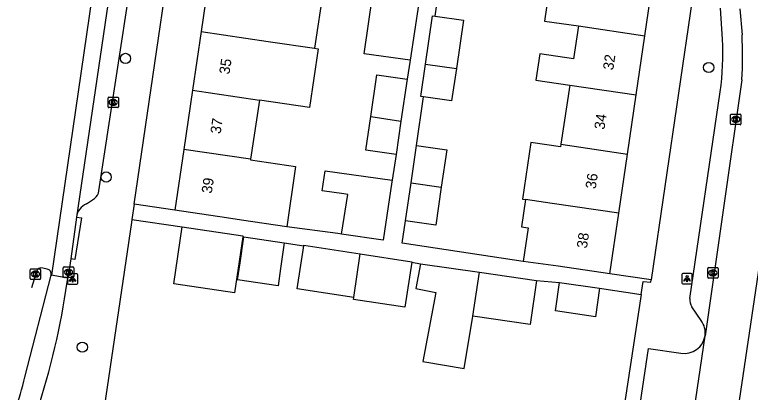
# Model space of a CAD drawing. Extents: x 163686 to 164493, y 382719 to 383870.
# Drawn here: x 163716.8 to 163787.2, y 382994.6 to 383030.8 of the extents above; entities that cross this region are included whole.
import ezdxf

# ---------------------------------------------------------------- set-up
doc = ezdxf.new("R2010")
doc.units = 0
for name, color, linetype in [('IMGEO_Boom', 7, 'Continuous'), ('IMGEO_Fietspad_open', 7, 'Continuous'), ('IMGEO_Kolk', 7, 'Continuous'), ('IMGEO_Lichtpunt', 7, 'Continuous'), ('IMGEO_Pand', 7, 'Continuous'), ('IMGEO_Pand_nummerreeks', 7, 'Continuous'), ('IMGEO_Rijbaan_lokaal_open', 7, 'Continuous'), ('IMGEO_Voetpad_open', 7, 'Continuous')]:
    doc.layers.add(name, color=color, linetype=linetype)

msp = doc.modelspace()

# ---------------------------------------------------------------- linework, layer by layer
at = {"layer": 'IMGEO_Boom'}
for centre in [(163727.37, 383026.578), (163783.23, 383025.708), (163725.519, 383015.221), (163723.237, 382998.933)]:
    msp.add_circle(centre, 0.489, dxfattribs=at)
at = {"layer": 'IMGEO_Fietspad_open'}
for points in [[(163717.744, 382996.073), (163720.25, 383005.831)], [(163721.785, 383005.149), (163721.846, 383005.553)]]:
    msp.add_lwpolyline(points, dxfattribs=at)
for centre, radius, start, end in [((163649.759, 383015.512), 72.767, 341.78674, 351.81271), ((163692.868, 383001.964), 25.564, 339.15597, 346.67627)]:
    msp.add_arc(centre, radius, start, end, dxfattribs=at)
at = {"layer": 'IMGEO_Kolk'}
for p, q in [((163725.695, 383021.939), (163725.695, 383022.791)), ((163725.77, 383022.865), (163726.622, 383022.865)), ((163726.183, 383022.645), (163726.208, 383022.645)), ((163726.696, 383022.791), (163726.696, 383021.939)), ((163726.622, 383021.865), (163725.77, 383021.865)), ((163726.206, 383022.085), (163726.181, 383022.085)), ((163785.322, 383020.308), (163785.322, 383021.16)), ((163785.397, 383021.234), (163786.249, 383021.234)), ((163785.81, 383021.014), (163785.835, 383021.014)), ((163786.323, 383021.16), (163786.323, 383020.308)), ((163786.249, 383020.234), (163785.397, 383020.234)), ((163785.833, 383020.454), (163785.808, 383020.454)), ((163718.241, 383005.501), (163718.241, 383006.353)), ((163718.316, 383006.427), (163719.168, 383006.427)), ((163718.729, 383006.207), (163718.754, 383006.207)), ((163719.242, 383006.353), (163719.242, 383005.501)), ((163721.408, 383005.685), (163721.408, 383006.537)), ((163721.483, 383006.611), (163722.335, 383006.611)), ((163721.896, 383006.391), (163721.921, 383006.391)), ((163722.409, 383006.537), (163722.409, 383005.685)), ((163783.135, 383005.621), (163783.135, 383006.473)), ((163783.21, 383006.547), (163784.062, 383006.547)), ((163783.623, 383006.327), (163783.648, 383006.327)), ((163784.136, 383006.473), (163784.136, 383005.621)), ((163719.168, 383005.427), (163718.316, 383005.427)), ((163718.752, 383005.647), (163718.727, 383005.647)), ((163722.335, 383005.611), (163721.483, 383005.611)), ((163721.919, 383005.831), (163721.894, 383005.831)), ((163784.062, 383005.547), (163783.21, 383005.547)), ((163783.646, 383005.767), (163783.621, 383005.767))]:
    msp.add_line(p, q, dxfattribs=at)
for points in [[(163725.695, 383021.939), (163725.695, 383022.791)], [(163725.77, 383022.865), (163726.622, 383022.865)], [(163726.016, 383022.565), (163726.139, 383022.565), (163726.139, 383022.414), (163726.269, 383022.565), (163726.433, 383022.565), (163726.287, 383022.414), (163726.44, 383022.165), (163726.288, 383022.165), (163726.203, 383022.329), (163726.139, 383022.262), (163726.139, 383022.165), (163726.016, 383022.165), (163726.016, 383022.565)], [(163726.696, 383022.791), (163726.696, 383021.939)], [(163726.622, 383021.865), (163725.77, 383021.865)], [(163785.322, 383020.308), (163785.322, 383021.16)], [(163785.397, 383021.234), (163786.249, 383021.234)], [(163785.643, 383020.934), (163785.766, 383020.934), (163785.766, 383020.783), (163785.896, 383020.934), (163786.06, 383020.934), (163785.914, 383020.783), (163786.067, 383020.534), (163785.915, 383020.534), (163785.83, 383020.698), (163785.766, 383020.631), (163785.766, 383020.534), (163785.643, 383020.534), (163785.643, 383020.934)], [(163786.323, 383021.16), (163786.323, 383020.308)], [(163786.249, 383020.234), (163785.397, 383020.234)], [(163718.241, 383005.501), (163718.241, 383006.353)], [(163718.316, 383006.427), (163719.168, 383006.427)], [(163718.562, 383006.127), (163718.685, 383006.127), (163718.685, 383005.976), (163718.815, 383006.127), (163718.979, 383006.127), (163718.833, 383005.976), (163718.986, 383005.727), (163718.834, 383005.727), (163718.749, 383005.891), (163718.685, 383005.824), (163718.685, 383005.727), (163718.562, 383005.727), (163718.562, 383006.127)], [(163719.242, 383006.353), (163719.242, 383005.501)], [(163721.408, 383005.685), (163721.408, 383006.537)], [(163721.483, 383006.611), (163722.335, 383006.611)], [(163721.729, 383006.311), (163721.852, 383006.311), (163721.852, 383006.16), (163721.982, 383006.311), (163722.146, 383006.311), (163722, 383006.16), (163722.153, 383005.911), (163722.001, 383005.911), (163721.916, 383006.075), (163721.852, 383006.008), (163721.852, 383005.911), (163721.729, 383005.911), (163721.729, 383006.311)], [(163722.409, 383006.537), (163722.409, 383005.685)], [(163783.135, 383005.621), (163783.135, 383006.473)], [(163783.21, 383006.547), (163784.062, 383006.547)], [(163783.456, 383006.247), (163783.579, 383006.247), (163783.579, 383006.096), (163783.709, 383006.247), (163783.873, 383006.247), (163783.727, 383006.096), (163783.88, 383005.847), (163783.728, 383005.847), (163783.643, 383006.011), (163783.579, 383005.944), (163783.579, 383005.847), (163783.456, 383005.847), (163783.456, 383006.247)], [(163784.136, 383006.473), (163784.136, 383005.621)], [(163719.168, 383005.427), (163718.316, 383005.427)], [(163722.335, 383005.611), (163721.483, 383005.611)], [(163784.062, 383005.547), (163783.21, 383005.547)]]:
    msp.add_lwpolyline(points, dxfattribs=at)
for centre, start, end in [((163725.772, 383022.789), 91.55205, 178.44795), ((163725.772, 383022.789), 91.55205, 178.44795), ((163726.62, 383022.789), 1.55205, 88.44795), ((163726.62, 383022.789), 1.55205, 88.44795), ((163725.772, 383021.941), 181.55205, 268.44795), ((163725.772, 383021.941), 181.55205, 268.44795), ((163726.62, 383021.941), 271.55205, 358.44795), ((163726.62, 383021.941), 271.55205, 358.44795), ((163785.399, 383021.158), 91.55205, 178.44795), ((163785.399, 383021.158), 91.55205, 178.44795), ((163786.247, 383021.158), 1.55205, 88.44795), ((163786.247, 383021.158), 1.55205, 88.44795), ((163785.399, 383020.31), 181.55205, 268.44795), ((163785.399, 383020.31), 181.55205, 268.44795), ((163786.247, 383020.31), 271.55205, 358.44795), ((163786.247, 383020.31), 271.55205, 358.44795), ((163718.318, 383006.351), 91.55205, 178.44795), ((163718.318, 383006.351), 91.55205, 178.44795), ((163719.166, 383006.351), 1.55205, 88.44795), ((163719.166, 383006.351), 1.55205, 88.44795), ((163721.485, 383006.535), 91.55205, 178.44795), ((163721.485, 383006.535), 91.55205, 178.44795), ((163722.333, 383006.535), 1.55205, 88.44795), ((163722.333, 383006.535), 1.55205, 88.44795), ((163783.212, 383006.471), 91.55205, 178.44795), ((163783.212, 383006.471), 91.55205, 178.44795), ((163784.06, 383006.471), 1.55205, 88.44795), ((163784.06, 383006.471), 1.55205, 88.44795), ((163718.318, 383005.503), 181.55205, 268.44795), ((163718.318, 383005.503), 181.55205, 268.44795), ((163719.166, 383005.503), 271.55205, 358.44795), ((163719.166, 383005.503), 271.55205, 358.44795), ((163721.485, 383005.687), 181.55205, 268.44795), ((163721.485, 383005.687), 181.55205, 268.44795), ((163722.333, 383005.687), 271.55205, 358.44795), ((163722.333, 383005.687), 271.55205, 358.44795), ((163783.212, 383005.623), 181.55205, 268.44795), ((163783.212, 383005.623), 181.55205, 268.44795), ((163784.06, 383005.623), 271.55205, 358.44795), ((163784.06, 383005.623), 271.55205, 358.44795)]:
    msp.add_arc(centre, 0.0765, start, end, dxfattribs=at)
for centre, major_axis, ratio, start_param, end_param in [((163726.182, 383022.365), (-0.387, 0.002), 0.722429, 4.712389, 7.853982), ((163726.207, 383022.365), (-0.39, 0.002), 0.717154, 1.570796, 4.712389), ((163785.809, 383020.734), (-0.387, 0.002), 0.722429, 4.712389, 7.853982), ((163785.834, 383020.734), (-0.39, 0.002), 0.717154, 1.570796, 4.712389), ((163718.728, 383005.927), (-0.387, 0.002), 0.722429, 4.712389, 7.853982), ((163718.753, 383005.927), (-0.39, 0.002), 0.717154, 1.570796, 4.712389), ((163721.895, 383006.111), (-0.387, 0.002), 0.722429, 4.712389, 7.853982), ((163721.92, 383006.111), (-0.39, 0.002), 0.717154, 1.570796, 4.712389), ((163783.622, 383006.047), (-0.387, 0.002), 0.722429, 4.712389, 7.853982), ((163783.647, 383006.047), (-0.39, 0.002), 0.717154, 1.570796, 4.712389)]:
    msp.add_ellipse(centre, major_axis=major_axis, ratio=ratio, start_param=start_param, end_param=end_param, dxfattribs=at)
at = {"layer": 'IMGEO_Lichtpunt'}
for p, q in [((163721.803, 383005.857), (163721.803, 383005.05)), ((163721.803, 383005.857), (163721.803, 383005.05)), ((163722.705, 383005.952), (163721.897, 383005.952)), ((163722.705, 383005.952), (163721.897, 383005.952)), ((163722.799, 383005.05), (163722.799, 383005.857)), ((163722.799, 383005.05), (163722.799, 383005.857)), ((163780.66, 383005.891), (163780.66, 383005.084)), ((163780.66, 383005.891), (163780.66, 383005.084)), ((163781.562, 383005.986), (163780.754, 383005.986)), ((163781.562, 383005.986), (163780.754, 383005.986)), ((163781.656, 383005.084), (163781.656, 383005.891)), ((163781.656, 383005.084), (163781.656, 383005.891)), ((163721.897, 383004.956), (163722.705, 383004.956)), ((163721.897, 383004.956), (163722.705, 383004.956)), ((163780.754, 383004.99), (163781.562, 383004.99)), ((163780.754, 383004.99), (163781.562, 383004.99))]:
    msp.add_line(p, q, dxfattribs=at)
for points in [[(163722.177, 383005.521), (163722.216, 383005.493), (163722.028, 383005.231), (163721.99, 383005.258), (163722.177, 383005.521)], [(163722.279, 383005.473), (163722.326, 383005.473), (163722.326, 383005.151), (163722.279, 383005.151), (163722.279, 383005.473)], [(163722.389, 383005.493), (163722.427, 383005.52), (163722.614, 383005.258), (163722.575, 383005.23), (163722.389, 383005.493)], [(163781.034, 383005.555), (163781.073, 383005.527), (163780.885, 383005.265), (163780.847, 383005.292), (163781.034, 383005.555)], [(163781.136, 383005.507), (163781.183, 383005.507), (163781.183, 383005.185), (163781.136, 383005.185), (163781.136, 383005.507)], [(163781.246, 383005.527), (163781.284, 383005.554), (163781.471, 383005.292), (163781.432, 383005.264), (163781.246, 383005.527)]]:
    msp.add_lwpolyline(points, dxfattribs=at)
for centre in [(163722.302, 383005.655), (163781.159, 383005.689)]:
    msp.add_circle(centre, 0.0994, dxfattribs=at)
for centre, start, end in [((163721.897, 383005.857), 90, 180), ((163721.897, 383005.857), 90, 180), ((163722.705, 383005.857), 0, 90), ((163722.705, 383005.857), 0, 90), ((163780.754, 383005.891), 90, 180), ((163780.754, 383005.891), 90, 180), ((163781.562, 383005.891), 0, 90), ((163781.562, 383005.891), 0, 90), ((163721.897, 383005.05), 180, 270), ((163721.897, 383005.05), 180, 270), ((163722.705, 383005.05), 270, 0), ((163722.705, 383005.05), 270, 360), ((163780.754, 383005.084), 180, 270), ((163780.754, 383005.084), 180, 270), ((163781.562, 383005.084), 270, 0), ((163781.562, 383005.084), 270, 360)]:
    msp.add_arc(centre, 0.0946, start, end, dxfattribs=at)
at = {"layer": 'IMGEO_Pand'}
for points in [[(163771.585, 383035.341), (163768.338, 383035.817), (163767.508, 383030.155), (163770.75, 383029.68)], [(163735.464, 383034.863), (163734.619, 383029.159)], [(163777.121, 383028.746), (163777.956, 383034.407)], [(163741.877, 383033.916), (163746.328, 383033.254), (163745.483, 383027.55)], [(163754.623, 383026.408), (163750.226, 383027.029), (163751.044, 383032.563), (163752.565, 383032.338)], [(163755.454, 383031.911), (163754.623, 383026.408)], [(163756.103, 383026.04), (163756.784, 383030.659), (163757.028, 383030.623)], [(163757.028, 383030.623), (163759.741, 383030.223), (163759.061, 383025.608)], [(163770.75, 383029.68), (163770.287, 383026.538), (163767.045, 383027.013), (163766.676, 383024.493), (163769.915, 383024.019)], [(163770.75, 383029.68), (163777.121, 383028.746)], [(163734.619, 383029.159), (163733.785, 383023.531)], [(163734.619, 383029.159), (163741.031, 383028.209), (163745.483, 383027.55)], [(163776.286, 383023.086), (163777.121, 383028.746)], [(163745.483, 383027.55), (163745.812, 383027.501), (163744.98, 383021.876), (163740.198, 383022.583)], [(163755.927, 383022.899), (163755.647, 383022.94), (163756.103, 383026.04)], [(163756.103, 383026.04), (163759.061, 383025.608)], [(163759.061, 383025.608), (163758.603, 383022.505), (163755.927, 383022.899)], [(163750.864, 383021.006), (163751.451, 383025.008), (163754.345, 383024.583)], [(163754.345, 383024.583), (163753.758, 383020.579)], [(163769.915, 383024.019), (163769.08, 383018.358)], [(163769.915, 383024.019), (163776.286, 383023.086)], [(163733.785, 383023.531), (163732.946, 383017.864)], [(163733.785, 383023.531), (163740.198, 383022.583)], [(163775.452, 383017.425), (163776.286, 383023.086)], [(163740.198, 383022.583), (163739.359, 383016.917)], [(163753.288, 383017.375), (163750.393, 383017.8), (163750.864, 383021.006)], [(163750.864, 383021.006), (163753.758, 383020.579)], [(163753.758, 383020.579), (163753.288, 383017.375)], [(163754.719, 383014.681), (163755.243, 383018.252)], [(163755.243, 383018.252), (163758.138, 383017.827), (163757.614, 383014.256)], [(163769.08, 383018.358), (163769.044, 383018.114), (163766.189, 383018.535), (163765.39, 383013.117), (163765.673, 383013.075)], [(163769.08, 383018.358), (163775.452, 383017.425)], [(163732.946, 383017.864), (163732.084, 383012.047)], [(163739.359, 383016.917), (163732.946, 383017.864)], [(163774.617, 383011.764), (163775.452, 383017.425)], [(163739.359, 383016.917), (163739.35, 383016.856), (163743.663, 383016.217), (163742.81, 383010.458)], [(163748.05, 383009.767), (163748.651, 383013.538), (163748.267, 383013.603), (163746.208, 383013.908), (163746.491, 383015.817), (163752.909, 383014.909)], [(163752.909, 383014.909), (163752.886, 383014.757), (163752.059, 383009.173), (163748.05, 383009.767)], [(163754.186, 383011.044), (163754.719, 383014.681)], [(163754.719, 383014.681), (163757.614, 383014.256)], [(163757.614, 383014.256), (163757.08, 383010.62), (163754.186, 383011.044)], [(163765.673, 383013.075), (163765.288, 383010.466), (163765.941, 383010.37), (163765.466, 383007.147)], [(163774.617, 383011.764), (163768.245, 383012.698), (163765.673, 383013.075)], [(163742.81, 383010.458), (163738.497, 383011.097), (163737.031, 383011.314), (163732.084, 383012.047)], [(163773.76, 383005.953), (163774.617, 383011.764)], [(163738.609, 383009.498), (163737.814, 383004.133), (163731.994, 383004.996), (163732.803, 383010.455)], [(163732.803, 383010.455), (163738.623, 383009.593), (163738.609, 383009.498)], [(163742.575, 383008.922), (163742.218, 383006.461), (163741.978, 383004.804), (163738.109, 383005.371), (163738.348, 383007.022), (163738.705, 383009.484)], [(163738.705, 383009.484), (163742.575, 383008.922)], [(163749.247, 383003.692), (163743.809, 383004.52), (163744.436, 383008.639)], [(163744.436, 383008.639), (163744.444, 383008.691), (163749.862, 383007.866)], [(163749.247, 383003.692), (163749.862, 383007.866)], [(163749.862, 383007.866), (163754.793, 383007.116), (163754.785, 383007.061)], [(163754.785, 383007.061), (163754.13, 383002.76), (163749.22, 383003.507), (163749.247, 383003.692)], [(163755.632, 383006.919), (163755.186, 383004.536), (163757.085, 383004.181), (163755.849, 382997.574), (163759.813, 382996.905), (163760.623, 383001.915)], [(163755.632, 383006.919), (163761.288, 383006.099)], [(163773.76, 383005.953), (163768.814, 383006.683), (163765.466, 383007.147)], [(163760.623, 383001.915), (163761.288, 383006.099)], [(163761.288, 383006.099), (163766.727, 383005.31)], [(163766.727, 383005.31), (163766.12, 383001.118), (163760.623, 383001.915)], [(163772.78, 383004.568), (163772.379, 383001.851), (163768.55, 383002.416), (163768.951, 383005.133)], [(163768.951, 383005.133), (163772.78, 383004.568)]]:
    msp.add_lwpolyline(points, dxfattribs=at)
at = {"layer": 'IMGEO_Rijbaan_lokaal_open'}
for points in [[(163720.25, 383005.831), (163720.306, 383005.843), (163725.965, 383044.688), (163726.227, 383046.482)], [(163727.827, 383046.277), (163722.667, 383011.394)], [(163786.218, 383031.33), (163786.428, 383028.831)], [(163786.418, 383024.525), (163782.884, 383000.02)], [(163790.232, 383021.319), (163783.143, 382973.643), (163782.264, 382966.937), (163782.065, 382965.564)], [(163722.667, 383011.394), (163722.125, 383007.391)], [(163722.125, 383007.391), (163721.846, 383005.553)], [(163718.846, 383006.193), (163718.373, 383004.609)], [(163719.875, 383006.399), (163719.438, 383006.5)], [(163721.846, 383005.553), (163720.25, 383005.831)], [(163778.631, 382971.224), (163782.884, 383000.02)]]:
    msp.add_lwpolyline(points, dxfattribs=at)
for centre, radius, start, end in [((163746.491, 383026.771), 39.99, 356.7807, 2.95318), ((163719.297, 383006.047), 0.475, 72.77778, 162.04302), ((163719.801, 383005.942), 0.463, 346.12039, 80.74609)]:
    msp.add_arc(centre, radius, start, end, dxfattribs=at)
at = {"layer": 'IMGEO_Voetpad_open'}
for points in [[(163786.899, 383067.944), (163777.727, 383005.372)], [(163728.194, 383012.617), (163733.393, 383048.127), (163734.894, 383058.262)], [(163724.816, 383013.89), (163729.558, 383044.867), (163729.579, 383046.053)], [(163757.028, 383030.623), (163757.519, 383033.953)], [(163784.547, 383028.412), (163784.355, 383031.391)], [(163754.623, 383026.408), (163754.345, 383024.583)], [(163781.416, 383003.589), (163784.326, 383023.387)], [(163755.243, 383018.252), (163755.927, 383022.899)], [(163753.288, 383017.375), (163752.909, 383014.909)], [(163723.631, 383012.662), (163724.389, 383013.175)], [(163728.194, 383012.617), (163727.982, 383011.168)], [(163732.084, 383012.047), (163728.194, 383012.617)], [(163722.667, 383011.394), (163723.15, 383011.329), (163722.527, 383007.317), (163722.125, 383007.391)], [(163727.982, 383011.168), (163727.937, 383010.862), (163723.4, 382980.199)], [(163727.982, 383011.168), (163732.803, 383010.455)], [(163765.466, 383007.147), (163753.874, 383008.879), (163754.186, 383011.044)], [(163748.05, 383009.767), (163747.706, 383009.818), (163742.81, 383010.458)], [(163738.609, 383009.498), (163738.705, 383009.484)], [(163742.575, 383008.922), (163744.436, 383008.639)], [(163754.785, 383007.061), (163755.632, 383006.919)], [(163777.727, 383005.372), (163773.76, 383005.953)], [(163776.758, 383003.963), (163776.949, 383005.218), (163777.694, 383005.149), (163777.727, 383005.372)], [(163766.727, 383005.31), (163768.951, 383005.133)], [(163776.758, 383003.963), (163772.686, 382977.166), (163771.846, 382971.711)], [(163772.78, 383004.568), (163776.758, 383003.963)], [(163782.503, 383001.479), (163781.605, 383002.802)], [(163776.883, 382973.476), (163773.755, 382973.965), (163777.455, 382998.82), (163780.576, 382998.347)]]:
    msp.add_lwpolyline(points, dxfattribs=at)
for centre, radius, start, end in [((163760.313, 383026.96), 24.277, 351.53565, 3.42785), ((163723.846, 383013.984), 0.974, 303.85157, 354.45689), ((163724.377, 383011.094), 1.736, 115.45677, 170.05523), ((163782.716, 383003.485), 1.304, 175.42242, 211.58557), ((163780.924, 383000.287), 1.979, 352.23559, 37.03493), ((163780.892, 383000.339), 2.017, 260.98488, 350.88958)]:
    msp.add_arc(centre, radius, start, end, dxfattribs=at)

# ---------------------------------------------------------------- texts
at = {"layer": 'IMGEO_Pand_nummerreeks'}
for s, rotation, p in [('35', 81.572, (163737.32, 383025.008)), ('32', 81.61147, (163774.082, 383025.407)), ('34', 81.61147, (163773.244, 383019.722)), ('37', 81.57426, (163736.475, 383019.305)), ('36', 81.61211, (163772.404, 383014.035)), ('39', 81.572, (163735.63, 383013.601)), ('38', 81.61211, (163771.565, 383008.35))]:
    msp.add_text(s, height=1, rotation=rotation, dxfattribs=at).set_placement(p)

doc.saveas('drawing.dxf')
